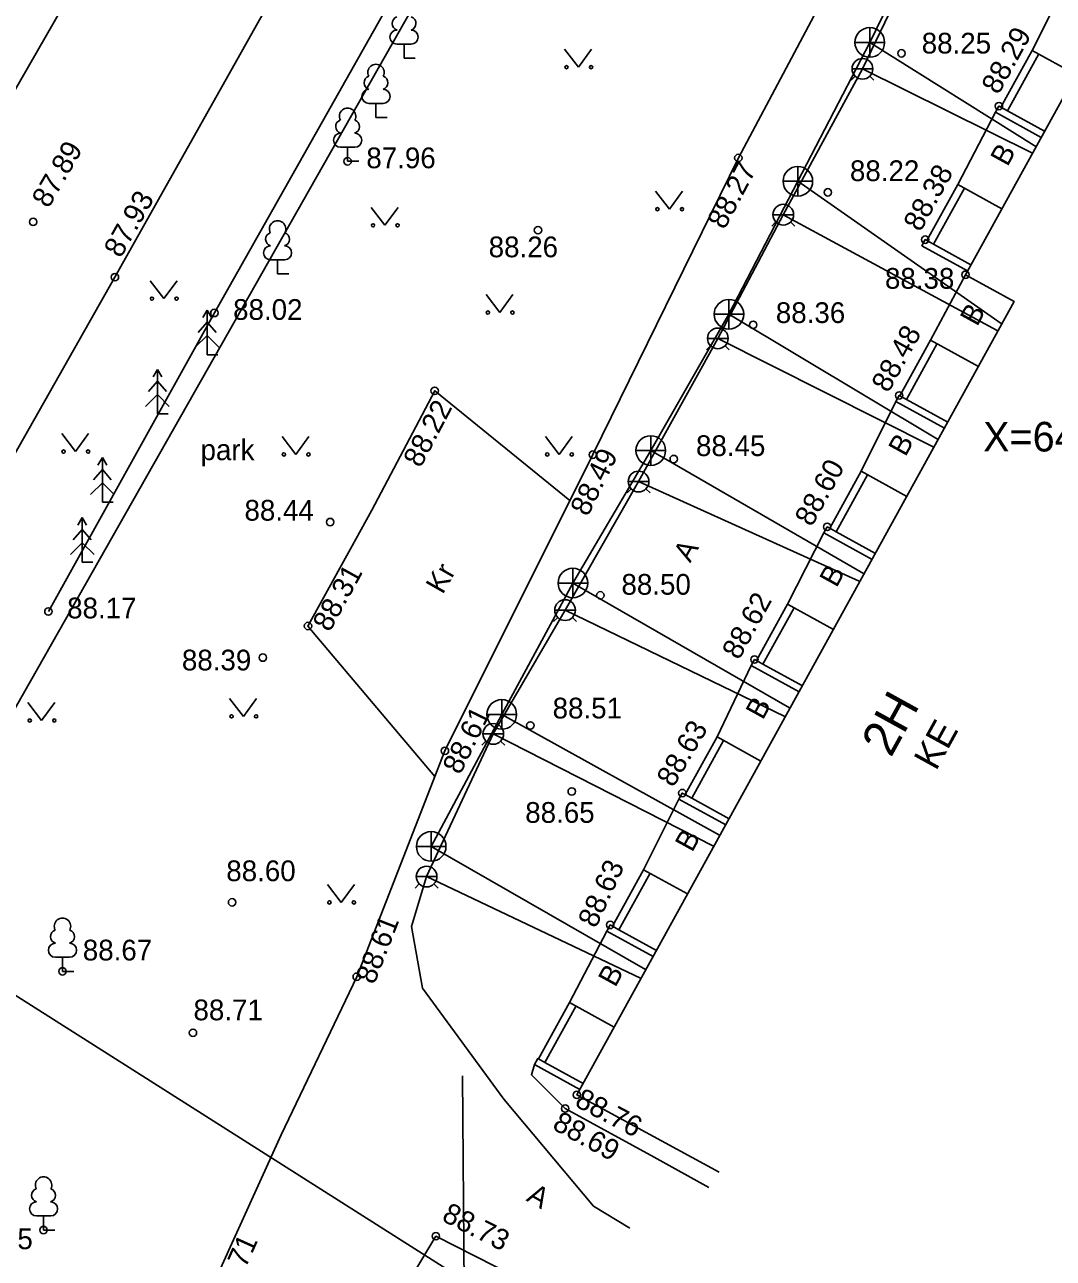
# Model space of a CAD drawing. Extents: x 648748 to 649126, y 6457789 to 6458252.
# Drawn here: x 648808.93 to 648843.65, y 6457972.19 to 6458013.84 of the extents above; entities that cross this region are included whole.
import ezdxf

# ---------------------------------------------------------------- set-up
doc = ezdxf.new("R2010")
doc.units = 0
for name, color, linetype in [('HALJASTUS', 7, 'Continuous'), ('HOONE', 7, 'Continuous'), ('HOONEDET', 7, 'Continuous'), ('KKAEV', 7, 'Continuous'), ('KORGUS-EH2000', 7, 'Continuous'), ('KTRASS', 7, 'Continuous'), ('PIIR', 7, 'Continuous'), ('PUU', 7, 'Continuous'), ('TEE', 7, 'Continuous'), ('VKAEV', 7, 'Continuous'), ('VORK', 7, 'Continuous'), ('VTRASS', 7, 'Continuous')]:
    doc.layers.add(name, color=color, linetype=linetype)

msp = doc.modelspace()

# ---------------------------------------------------------------- linework, layer by layer
at = {"layer": 'HALJASTUS'}
for p, q in [((648827.155, 6458013.012), (648827.619, 6458012.406)), ((648827.619, 6458012.406), (648828.064, 6458013.012)), ((648830.227, 6458008.219), (648830.69, 6458007.612)), ((648830.69, 6458007.612), (648831.136, 6458008.219)), ((648820.623, 6458007.673), (648821.087, 6458007.066)), ((648821.087, 6458007.066), (648821.532, 6458007.673)), ((648813.162, 6458005.196), (648813.625, 6458004.59)), ((648813.625, 6458004.59), (648814.071, 6458005.196)), ((648824.503, 6458004.729), (648824.966, 6458004.122)), ((648824.966, 6458004.122), (648825.412, 6458004.729)), ((648810.178, 6458000.033), (648810.641, 6457999.427)), ((648810.641, 6457999.427), (648811.087, 6458000.033)), ((648817.616, 6457999.936), (648818.079, 6457999.329)), ((648818.079, 6457999.329), (648818.525, 6457999.936)), ((648826.504, 6457999.936), (648826.967, 6457999.329)), ((648826.967, 6457999.329), (648827.413, 6457999.936)), ((648809.037, 6457990.954), (648809.5, 6457990.347)), ((648809.5, 6457990.347), (648809.946, 6457990.954)), ((648815.847, 6457991.094), (648816.311, 6457990.487)), ((648816.311, 6457990.487), (648816.756, 6457991.094)), ((648819.151, 6457984.812), (648819.615, 6457984.205)), ((648819.615, 6457984.205), (648820.06, 6457984.812))]:
    msp.add_line(p, q, dxfattribs=at)
msp.add_lwpolyline([(648827.017, 6458024.094), (648821.343, 6458014.775), (648815.332, 6458004.108), (648809.727, 6457994.028)], dxfattribs=at)
for centre in [(648827.218, 6458012.406), (648828.047, 6458012.406), (648830.289, 6458007.612), (648831.118, 6458007.612), (648820.686, 6458007.066), (648821.515, 6458007.066), (648813.224, 6458004.59), (648814.053, 6458004.59), (648824.565, 6458004.122), (648825.394, 6458004.122), (648810.24, 6457999.427), (648811.069, 6457999.427), (648817.678, 6457999.329), (648818.507, 6457999.329), (648826.566, 6457999.329), (648827.395, 6457999.329), (648815.91, 6457990.487), (648816.739, 6457990.487), (648809.099, 6457990.347), (648809.928, 6457990.347), (648819.214, 6457984.205), (648820.043, 6457984.205)]:
    msp.add_circle(centre, 0.055, dxfattribs=at)
at = {"layer": 'HOONE'}
for points in [[(648871.67, 6458059.037), (648869.02, 6458060.498), (648853.919, 6458033.105), (648855.485, 6458032.242), (648840.687, 6458005.398), (648842.333, 6458004.491), (648827.567, 6457977.705), (648832.374, 6457975.097)], [(648843.245, 6458010.037), (648841.703, 6458010.887), (648841.816, 6458011.092), (648841.882, 6458011.056), (648842.939, 6458012.973), (648844.414, 6458012.159)], [(648840.758, 6458005.528), (648839.215, 6458006.378), (648839.328, 6458006.583), (648839.388, 6458006.55), (648840.431, 6458008.443), (648841.915, 6458007.625)], [(648839.975, 6458000.213), (648838.337, 6458001.117), (648838.449, 6458001.322), (648838.472, 6458001.309), (648839.511, 6458003.192), (648841.127, 6458002.302)], [(648837.533, 6457995.783), (648835.906, 6457996.68), (648836.019, 6457996.885), (648836.105, 6457996.837), (648837.165, 6457998.761), (648838.706, 6457997.911)], [(648835.067, 6457991.31), (648833.452, 6457992.2), (648833.565, 6457992.405), (648833.631, 6457992.369), (648834.682, 6457994.276), (648836.231, 6457993.422)], [(648832.593, 6457986.822), (648831.015, 6457987.692), (648831.128, 6457987.897), (648831.225, 6457987.844), (648832.3, 6457989.795), (648833.782, 6457988.978)], [(648830.144, 6457982.378), (648828.582, 6457983.239), (648828.695, 6457983.444), (648828.77, 6457983.402), (648829.822, 6457985.31), (648831.308, 6457984.491)], [(648827.666, 6457977.884), (648826.136, 6457978.728), (648826.249, 6457978.933), (648826.27, 6457978.921), (648827.322, 6457980.831), (648828.832, 6457979.998)]]:
    msp.add_lwpolyline(points, dxfattribs=at)
at = {"layer": 'HOONEDET'}
for p, q in [((648842.101, 6458010.935), (648843.158, 6458012.852)), ((648840.65, 6458008.322), (648839.607, 6458006.43)), ((648839.73, 6458003.072), (648838.691, 6458001.188)), ((648837.384, 6457998.64), (648836.324, 6457996.717)), ((648834.901, 6457994.155), (648833.85, 6457992.248)), ((648832.519, 6457989.674), (648831.444, 6457987.723)), ((648830.041, 6457985.189), (648828.989, 6457983.282)), ((648827.541, 6457980.71), (648826.488, 6457978.801))]:
    msp.add_line(p, q, dxfattribs=at)
for points in [[(648841.882, 6458011.056), (648842.101, 6458010.935), (648843.357, 6458010.242)], [(648839.388, 6458006.55), (648839.607, 6458006.43), (648840.871, 6458005.732)], [(648838.472, 6458001.309), (648838.691, 6458001.188), (648840.088, 6458000.418)], [(648836.105, 6457996.837), (648836.324, 6457996.717), (648837.646, 6457995.988)], [(648833.631, 6457992.369), (648833.85, 6457992.248), (648835.18, 6457991.515)], [(648831.225, 6457987.844), (648831.444, 6457987.723), (648832.706, 6457987.027)], [(648828.77, 6457983.402), (648828.989, 6457983.282), (648830.256, 6457982.583)], [(648826.27, 6457978.921), (648826.488, 6457978.801), (648827.779, 6457978.089)], [(648826.136, 6457978.728), (648826.034, 6457978.386), (648827.173, 6457977.244), (648830.175, 6457975.601), (648832.018, 6457974.574)]]:
    msp.add_lwpolyline(points, dxfattribs=at)
at = {"layer": 'KKAEV'}
for p, q in [((648837.456, 6458012.743), (648837.456, 6458013.743)), ((648836.956, 6458013.243), (648837.956, 6458013.243)), ((648835.028, 6458008.053), (648835.028, 6458009.053)), ((648834.528, 6458008.553), (648835.528, 6458008.553)), ((648832.703, 6458003.562), (648832.703, 6458004.562)), ((648832.203, 6458004.062), (648833.203, 6458004.062)), ((648830.064, 6457998.962), (648830.064, 6457999.962)), ((648829.564, 6457999.462), (648830.564, 6457999.462)), ((648827.433, 6457994.489), (648827.433, 6457995.489)), ((648826.933, 6457994.989), (648827.933, 6457994.989)), ((648825.033, 6457990.052), (648825.033, 6457991.052)), ((648824.533, 6457990.552), (648825.533, 6457990.552)), ((648822.65, 6457985.596), (648822.65, 6457986.596)), ((648822.15, 6457986.096), (648823.15, 6457986.096))]:
    msp.add_line(p, q, dxfattribs=at)
for centre in [(648837.456, 6458013.243), (648835.028, 6458008.553), (648832.703, 6458004.062), (648830.064, 6457999.462), (648827.433, 6457994.989), (648825.033, 6457990.552), (648822.65, 6457986.096)]:
    msp.add_circle(centre, 0.5, dxfattribs=at)
at = {"layer": 'KORGUS-EH2000'}
for centre in [(648838.525, 6458012.873), (648841.816, 6458011.092), (648819.829, 6458009.227), (648833.019, 6458009.341), (648836.039, 6458008.18), (648809.213, 6458007.182), (648826.255, 6458006.902), (648839.328, 6458006.583), (648840.687, 6458005.398), (648811.974, 6458005.315), (648815.332, 6458004.108), (648833.52, 6458003.707), (648822.768, 6458001.479), (648838.449, 6458001.322), (648828.108, 6457999.323), (648830.838, 6457999.175), (648819.239, 6457997.047), (648836.019, 6457996.885), (648828.361, 6457994.573), (648809.727, 6457994.028), (648818.491, 6457993.537), (648816.966, 6457992.471), (648833.565, 6457992.405), (648825.997, 6457990.181), (648823.114, 6457989.321), (648827.395, 6457987.952), (648831.128, 6457987.897), (648815.928, 6457984.207), (648828.695, 6457983.444), (648810.203, 6457981.877), (648820.136, 6457981.696), (648814.608, 6457979.804), (648827.567, 6457977.705), (648827.173, 6457977.244), (648809.564, 6457973.142), (648822.808, 6457972.934)]:
    msp.add_circle(centre, 0.125, dxfattribs=at)
at = {"layer": 'KTRASS'}
for p, q in [((648839.326, 6458017.076), (648837.456, 6458013.243)), ((648837.456, 6458013.243), (648835.028, 6458008.553)), ((648837.456, 6458013.243), (648843.094, 6458009.702)), ((648835.028, 6458008.553), (648832.703, 6458004.062)), ((648835.028, 6458008.553), (648841.89, 6458003.752)), ((648832.703, 6458004.062), (648830.064, 6457999.462)), ((648832.703, 6458004.062), (648839.739, 6457999.844)), ((648830.064, 6457999.462), (648827.433, 6457994.989)), ((648830.064, 6457999.462), (648837.246, 6457995.315)), ((648827.433, 6457994.989), (648825.033, 6457990.552)), ((648827.433, 6457994.989), (648834.747, 6457990.775)), ((648825.033, 6457990.552), (648822.65, 6457986.096)), ((648825.033, 6457990.552), (648832.379, 6457986.473)), ((648822.65, 6457986.096), (648829.884, 6457981.94)), ((648823.709, 6457978.352), (648823.831, 6457961.809))]:
    msp.add_line(p, q, dxfattribs=at)
at = {"layer": 'PIIR'}
msp.add_line((648796.52, 6457969.47), (648863.67, 6458087.81), dxfattribs=at)
at = {"layer": 'PUU'}
for p, q in [((648821.974, 6458013.185), (648821.494, 6458013.185)), ((648821.734, 6458012.71), (648821.734, 6458013.185)), ((648822.114, 6458012.71), (648821.734, 6458012.71)), ((648821.027, 6458011.182), (648820.547, 6458011.182)), ((648820.787, 6458010.707), (648820.787, 6458011.182)), ((648821.167, 6458010.707), (648820.787, 6458010.707)), ((648820.069, 6458009.702), (648819.589, 6458009.702)), ((648819.829, 6458009.227), (648819.829, 6458009.702)), ((648820.209, 6458009.227), (648819.829, 6458009.227)), ((648817.705, 6458005.9), (648817.225, 6458005.9)), ((648817.465, 6458005.425), (648817.465, 6458005.9)), ((648817.845, 6458005.425), (648817.465, 6458005.425)), ((648815.086, 6458004.199), (648814.936, 6458003.949)), ((648815.236, 6458003.949), (648815.086, 6458004.199)), ((648815.086, 6458004.199), (648815.086, 6458002.699)), ((648815.086, 6458003.799), (648814.786, 6458003.449)), ((648815.386, 6458003.449), (648815.086, 6458003.799)), ((648815.086, 6458003.349), (648814.686, 6458002.949)), ((648815.486, 6458002.949), (648815.086, 6458003.349)), ((648815.446, 6458002.699), (648815.086, 6458002.699)), ((648813.41, 6458002.203), (648813.26, 6458001.953)), ((648813.56, 6458001.953), (648813.41, 6458002.203)), ((648813.41, 6458002.203), (648813.41, 6458000.703)), ((648813.41, 6458001.803), (648813.11, 6458001.453)), ((648813.71, 6458001.453), (648813.41, 6458001.803)), ((648813.41, 6458001.353), (648813.01, 6458000.953)), ((648813.81, 6458000.953), (648813.41, 6458001.353)), ((648813.77, 6458000.703), (648813.41, 6458000.703)), ((648811.55, 6457998.823), (648811.25, 6457998.473)), ((648811.55, 6457999.223), (648811.4, 6457998.973)), ((648811.7, 6457998.973), (648811.55, 6457999.223)), ((648811.55, 6457999.223), (648811.55, 6457997.723)), ((648811.85, 6457998.473), (648811.55, 6457998.823)), ((648811.55, 6457998.373), (648811.15, 6457997.973)), ((648811.95, 6457997.973), (648811.55, 6457998.373)), ((648811.91, 6457997.723), (648811.55, 6457997.723)), ((648810.869, 6457997.197), (648810.719, 6457996.947)), ((648811.019, 6457996.947), (648810.869, 6457997.197)), ((648810.869, 6457997.197), (648810.869, 6457995.697)), ((648810.869, 6457996.797), (648810.569, 6457996.447)), ((648811.169, 6457996.447), (648810.869, 6457996.797)), ((648810.869, 6457996.347), (648810.469, 6457995.947)), ((648811.269, 6457995.947), (648810.869, 6457996.347)), ((648811.229, 6457995.697), (648810.869, 6457995.697)), ((648810.443, 6457982.352), (648809.963, 6457982.352)), ((648810.203, 6457981.877), (648810.203, 6457982.352)), ((648810.583, 6457981.877), (648810.203, 6457981.877)), ((648809.804, 6457973.617), (648809.324, 6457973.617)), ((648809.564, 6457973.142), (648809.564, 6457973.617)), ((648809.944, 6457973.142), (648809.564, 6457973.142))]:
    msp.add_line(p, q, dxfattribs=at)
for centre, radius, start, end in [((648821.564, 6458013.882), 0.233, 109.022, 253.142), ((648821.904, 6458013.882), 0.233, 286.851, 70.986), ((648821.497, 6458013.422), 0.238, 90.002, 269.395), ((648821.972, 6458013.422), 0.238, 270.605, 89.998), ((648820.787, 6458012.227), 0.277, 332.58, 207.42), ((648820.617, 6458011.88), 0.233, 109.022, 253.142), ((648820.957, 6458011.88), 0.233, 286.851, 70.986), ((648820.55, 6458011.42), 0.238, 90.002, 269.395), ((648821.025, 6458011.42), 0.238, 270.605, 89.998), ((648819.829, 6458010.747), 0.277, 332.58, 207.42), ((648819.659, 6458010.4), 0.233, 109.022, 253.142), ((648819.999, 6458010.4), 0.233, 286.851, 70.986), ((648819.592, 6458009.94), 0.238, 90.002, 269.395), ((648820.067, 6458009.94), 0.238, 270.605, 89.998), ((648817.465, 6458006.945), 0.277, 332.58, 207.42), ((648817.295, 6458006.597), 0.233, 109.022, 253.142), ((648817.635, 6458006.597), 0.233, 286.851, 70.986), ((648817.227, 6458006.137), 0.238, 90.002, 269.395), ((648817.702, 6458006.137), 0.238, 270.605, 89.998), ((648810.203, 6457983.397), 0.277, 332.58, 207.42), ((648810.033, 6457983.05), 0.233, 109.022, 253.142), ((648810.373, 6457983.05), 0.233, 286.851, 70.986), ((648809.966, 6457982.59), 0.238, 90.002, 269.395), ((648810.441, 6457982.59), 0.238, 270.605, 89.998), ((648809.564, 6457974.662), 0.277, 332.58, 207.42), ((648809.394, 6457974.315), 0.233, 109.022, 253.142), ((648809.734, 6457974.315), 0.233, 286.851, 70.986), ((648809.327, 6457973.855), 0.238, 90.002, 269.395), ((648809.802, 6457973.855), 0.238, 270.605, 89.998)]:
    msp.add_arc(centre, radius, start, end, dxfattribs=at)
at = {"layer": 'TEE'}
for p, q in [((648842.939, 6458012.973), (648844.133, 6458015.338)), ((648841.703, 6458010.887), (648840.431, 6458008.443)), ((648840.687, 6458005.398), (648839.511, 6458003.192)), ((648838.337, 6458001.117), (648837.165, 6457998.761)), ((648835.906, 6457996.68), (648834.682, 6457994.276)), ((648833.452, 6457992.2), (648832.3, 6457989.795)), ((648831.015, 6457987.692), (648829.822, 6457985.31)), ((648827.322, 6457980.831), (648828.582, 6457983.239))]:
    msp.add_line(p, q, dxfattribs=at)
for points in [[(648809.885, 6457960.062), (648810.233, 6457960.629), (648815.43, 6457971.592), (648817.584, 6457976.36), (648820.136, 6457981.696), (648823.114, 6457989.321), (648828.108, 6457999.323), (648833.019, 6458009.341), (648838.119, 6458018.946), (648839.695, 6458023.154), (648843.481, 6458029.976), (648843.97, 6458031.062), (648845.559, 6458034.741), (648849.963, 6458043.601), (648853.751, 6458050.875), (648857.741, 6458060.282), (648859.244, 6458064.865), (648859.613, 6458067.904), (648859.358, 6458070.552), (648857.99, 6458075.311), (648855.198, 6458076.755), (648851.865, 6458076.18), (648849.159, 6458071.672)], [(648844.3, 6458074.59), (648841.568, 6458069.96), (648835.932, 6458060.036), (648830.008, 6458049.677), (648824.317, 6458039.384), (648818.356, 6458028.958), (648812.613, 6458018.629), (648806.656, 6458008.281), (648800.566, 6457997.472), (648794.382, 6457986.281), (648790.808, 6457979.567), (648784.572, 6457968.758), (648779.694, 6457960.62), (648774.527, 6457951.036)], [(648795.708, 6457976.678), (648799.747, 6457983.584), (648805.652, 6457994.165), (648811.974, 6458005.315), (648817.667, 6458015.456), (648823.8, 6458025.997), (648829.771, 6458036.425), (648835.506, 6458046.826), (648841.055, 6458057.292), (648846.734, 6458067.377), (648849.159, 6458071.672)], [(648822.778, 6457988.461), (648818.491, 6457993.537), (648820.651, 6457997.446), (648822.768, 6458001.479), (648827.332, 6457997.77)], [(648814.778, 6457956.772), (648815.659, 6457958.933), (648820.171, 6457967.484), (648822.094, 6457971.757), (648822.808, 6457972.934), (648828.827, 6457969.876)]]:
    msp.add_lwpolyline(points, dxfattribs=at)
at = {"layer": 'VKAEV'}
for p, q in [((648836.86, 6458012.35), (648837.56, 6458012.35)), ((648836.963, 6458012.103), (648836.823, 6458011.963)), ((648837.458, 6458012.103), (648837.597, 6458011.963)), ((648834.289, 6458007.179), (648834.149, 6458007.039)), ((648834.186, 6458007.426), (648834.886, 6458007.426)), ((648834.784, 6458007.179), (648834.923, 6458007.039)), ((648832.08, 6458003.002), (648831.94, 6458002.862)), ((648831.977, 6458003.249), (648832.677, 6458003.249)), ((648832.575, 6458003.002), (648832.714, 6458002.862)), ((648829.301, 6457998.416), (648830.001, 6457998.416)), ((648829.404, 6457998.169), (648829.264, 6457998.029)), ((648829.899, 6457998.169), (648830.038, 6457998.029)), ((648826.922, 6457993.826), (648826.782, 6457993.687)), ((648826.819, 6457994.074), (648827.519, 6457994.074)), ((648827.417, 6457993.826), (648827.556, 6457993.687)), ((648824.396, 6457989.896), (648825.096, 6457989.896)), ((648824.498, 6457989.649), (648824.359, 6457989.509)), ((648824.993, 6457989.649), (648825.133, 6457989.509)), ((648822.146, 6457985.078), (648822.846, 6457985.078)), ((648822.248, 6457984.831), (648822.109, 6457984.691)), ((648822.743, 6457984.831), (648822.883, 6457984.691))]:
    msp.add_line(p, q, dxfattribs=at)
for centre in [(648837.21, 6458012.35), (648834.536, 6458007.426), (648832.327, 6458003.249), (648829.651, 6457998.416), (648827.169, 6457994.074), (648824.746, 6457989.896), (648822.496, 6457985.078)]:
    msp.add_circle(centre, 0.35, dxfattribs=at)
at = {"layer": 'VTRASS'}
for p, q in [((648837.21, 6458012.35), (648842.975, 6458009.486)), ((648834.536, 6458007.426), (648841.759, 6458003.514)), ((648832.327, 6458003.249), (648839.599, 6457999.59)), ((648829.651, 6457998.416), (648837.102, 6457995.054)), ((648827.169, 6457994.074), (648834.585, 6457990.481)), ((648824.746, 6457989.896), (648832.178, 6457986.108)), ((648822.496, 6457985.078), (648829.72, 6457981.643)), ((648805.004, 6457983.361), (648828.053, 6457968.736))]:
    msp.add_line(p, q, dxfattribs=at)
msp.add_lwpolyline([(648864.219, 6458061.359), (648861.546, 6458056.334), (648859.119, 6458052.469), (648856.855, 6458047.93), (648853.84, 6458043.444), (648851.542, 6458038.91), (648849.187, 6458034.556), (648847.091, 6458030.397), (648844.237, 6458025.408), (648841.658, 6458021.177), (648839.178, 6458016.45), (648837.21, 6458012.35), (648834.536, 6458007.426), (648832.327, 6458003.249), (648829.651, 6457998.416), (648827.169, 6457994.074), (648824.746, 6457989.896), (648822.496, 6457985.078), (648821.983, 6457983.396), (648822.36, 6457981.31), (648825.099, 6457977.566), (648828.129, 6457973.95), (648829.36, 6457973.21)], dxfattribs=at)

# ---------------------------------------------------------------- texts
at = {"layer": 'HALJASTUS'}
msp.add_text('park', height=0.7, dxfattribs=at).set_placement((648814.864, 6457999.137))
at = {"layer": 'HOONE'}
for s, height, p in [('2H', 1.2, (648838.17, 6457989.069)), ('KE', 0.9, (648839.693, 6457988.622))]:
    msp.add_text(s, height=height, rotation=61.1339, dxfattribs=at).set_placement(p)
at = {"layer": 'KORGUS-EH2000'}
for s, p in [('88.25', (648839.21, 6458012.867)), (' 87.96', (648820.201, 6458008.994)), ('88.22', (648836.786, 6458008.559)), ('88.26', (648824.591, 6458005.988)), ('88.38', (648837.969, 6458004.925)), (' 88.02', (648815.704, 6458003.874)), ('88.36', (648834.285, 6458003.768)), ('88.45', (648831.59, 6457999.276)), ('88.44', (648816.347, 6457997.095)), ('88.50', (648829.073, 6457994.594)), (' 88.17', (648810.1, 6457993.795)), ('88.39', (648814.234, 6457992.038)), ('88.51', (648826.749, 6457990.416)), ('88.65', (648825.825, 6457986.892)), ('88.60', (648815.733, 6457984.922)), ('88.67', (648810.889, 6457982.245)), ('88.71', (648814.626, 6457980.225)), ('88.85', (648806.859, 6457972.496))]:
    msp.add_text(s, height=0.7, dxfattribs=at).set_placement(p)
for s, rotation, p in [('88.29', 61.1339, (648841.801, 6458011.45)), (' 87.89', 59.9178, (648809.602, 6458007.388)), ('88.27', 62.0362, (648832.551, 6458006.892)), ('88.38', 61.1339, (648839.165, 6458006.815)), (' 87.93', 60.6897, (648812.043, 6458005.704)), ('88.48', 61.1339, (648838.086, 6458001.383)), ('88.22', 62.311, (648822.291, 6457998.849)), ('88.49', 63.8833, (648827.938, 6457997.205)), ('88.60', 61.1339, (648835.497, 6457996.859)), ('88.31', 61.0711, (648819.222, 6457993.304)), ('88.62', 61.1339, (648833.042, 6457992.362)), ('88.61', 63.8058, (648823.629, 6457988.487)), ('88.63', 59.5345, (648830.822, 6457988.059)), ('88.63', 65.3152, (648828.209, 6457983.305)), ('88.61', 68.6683, (648820.728, 6457981.405)), ('88.76', 332.1701, (648827.458, 6457977.347)), ('88.69', 331.3162, (648826.7, 6457976.572)), ('88.73', 333.0601, (648822.97, 6457973.475)), ('88.71', 65.6934, (648815.847, 6457970.649))]:
    msp.add_text(s, height=0.7, rotation=rotation, dxfattribs=at).set_placement(p)
at = {"layer": 'TEE'}
for s, rotation, p in [('B', 61.1339, (648842.104, 6458009.022)), ('B', 61.1339, (648841.08, 6458003.624)), ('B', 61.1339, (648838.66, 6457999.226)), ('A', 60.3409, (648831.394, 6457995.649)), ('Kr', 60.3409, (648823.038, 6457994.58)), ('B', 61.1339, (648836.333, 6457994.805)), ('B', 61.1339, (648833.844, 6457990.338)), ('B', 61.1339, (648831.459, 6457985.87)), ('B', 61.1339, (648828.864, 6457981.31)), ('A', 330.3409, (648825.831, 6457974.146))]:
    msp.add_text(s, height=0.7, rotation=rotation, dxfattribs=at).set_placement(p)
at = {"layer": 'VORK'}
msp.add_text('X=6458000     ', height=1, dxfattribs=at).set_placement((648841.281, 6457999.43))

doc.saveas('drawing.dxf')
